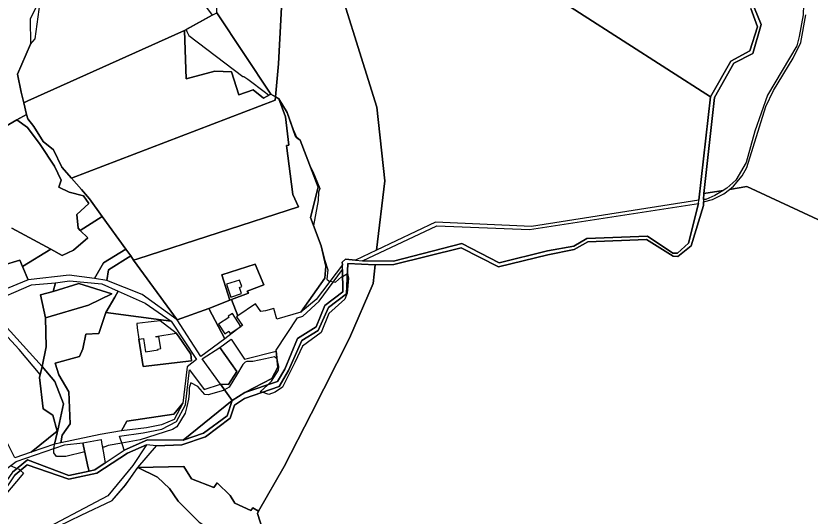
# Model space of a CAD drawing. Extents: x -477304 to -465429, y -1159113 to -1149210.
# Drawn here: x -474865 to -474329, y -1151574 to -1151236 of the extents above; entities that cross this region are included whole.
import ezdxf

# ---------------------------------------------------------------- set-up
doc = ezdxf.new("R2010")
doc.units = 0
for name, color, linetype in [('BPEJ_s', 7, 'Continuous'), ('PUPFL_s', 7, 'Continuous'), ('trav_porost_s', 7, 'Continuous'), ('voda_s', 7, 'Continuous'), ('zahrada_s', 7, 'Continuous')]:
    doc.layers.add(name, color=color, linetype=linetype)

msp = doc.modelspace()

# ---------------------------------------------------------------- linework, layer by layer
at = {"layer": 'BPEJ_s'}
for points in [[(-474732.75, -1151235.66), (-474750.41, -1151245.34), (-474749.99, -1151246.65), (-474748.5, -1151249.42), (-474712.06, -1151277.12), (-474711.42, -1151276.91), (-474708.65, -1151278.83), (-474696.72, -1151287.78), (-474694.46, -1151289.65), (-474693.1, -1151288.87), (-474690.03, -1151290.74), (-474687.72, -1151292.16), (-474682.1, -1151301.37), (-474678.18, -1151312.93), (-474675.58, -1151318.41), (-474673.3, -1151320.13), (-474666.94, -1151336.65), (-474664.76, -1151341.26), (-474660.07, -1151352.77), (-474660.92, -1151355.11), (-474661.13, -1151360.86), (-474664.27, -1151377.62), (-474659.08, -1151391.35), (-474656.78, -1151401.4), (-474654.74, -1151407.74), (-474655.38, -1151413.92), (-474653.67, -1151415.2), (-474653.23, -1151415.29), (-474650.88, -1151415.76), (-474649.41, -1151416.05), (-474645.36, -1151412.43), (-474644.75, -1151412.07), (-474641.4, -1151410.13), (-474641.32, -1151410.08), (-474640.68, -1151413.28), (-474641.53, -1151423.51), (-474643.23, -1151427.56), (-474653.89, -1151437.15), (-474659.21, -1151449.93), (-474671.79, -1151459.31), (-474676.9, -1151470.28), (-474685.21, -1151487.01), (-474690.32, -1151490.2), (-474694.59, -1151491.91), (-474699.09, -1151490.41), (-474700.34, -1151489.99), (-474695.27, -1151485.34), (-474692.67, -1151482.96), (-474687.98, -1151475.5), (-474687.77, -1151472.94), (-474688.83, -1151468.04), (-474689, -1151467.89), (-474690.75, -1151466.34), (-474696.77, -1151467.67), (-474705.24, -1151469.53), (-474709.29, -1151469.53), (-474710.57, -1151469.96), (-474712.06, -1151471.66), (-474716.39, -1151478.75), (-474721.43, -1151487.01), (-474724.53, -1151488.73), (-474725.27, -1151489.14), (-474735.5, -1151492.12), (-474737.84, -1151491.91), (-474742.53, -1151486.37), (-474747.22, -1151484.02), (-474748.28, -1151487.43), (-474748.48, -1151491.02), (-474748.71, -1151495.1), (-474749.94, -1151500.03), (-474751.05, -1151504.48), (-474756.8, -1151513.64), (-474759.57, -1151515.56), (-474781.52, -1151522.59), (-474793.82, -1151524.78), (-474803.04, -1151526.42), (-474805.81, -1151527.49), (-474807, -1151527.49), (-474806.5, -1151530.25), (-474805.07, -1151538.08), (-474812.03, -1151542.7), (-474816.03, -1151543.57), (-474816.52, -1151541.39), (-474818.88, -1151530.57), (-474831.81, -1151533.67)], [(-474732.75, -1151235.66), (-474750.41, -1151245.34), (-474749.99, -1151246.65), (-474748.5, -1151249.42), (-474712.06, -1151277.12), (-474711.42, -1151276.91), (-474708.65, -1151278.83), (-474696.72, -1151287.78), (-474694.46, -1151289.65), (-474693.1, -1151288.87), (-474690.03, -1151290.74), (-474687.72, -1151292.16), (-474682.1, -1151301.37), (-474678.18, -1151312.93), (-474675.58, -1151318.41), (-474673.3, -1151320.13), (-474666.94, -1151336.65), (-474664.76, -1151341.26), (-474660.07, -1151352.77), (-474660.92, -1151355.11), (-474661.13, -1151360.86), (-474664.27, -1151377.62), (-474659.08, -1151391.35), (-474656.78, -1151401.4), (-474654.74, -1151407.74), (-474655.38, -1151413.92), (-474653.67, -1151415.2), (-474653.23, -1151415.29), (-474650.88, -1151415.76), (-474649.41, -1151416.05), (-474645.36, -1151412.43), (-474644.75, -1151412.07), (-474641.4, -1151410.13), (-474641.32, -1151410.08), (-474640.68, -1151413.28), (-474641.53, -1151423.51), (-474643.23, -1151427.56), (-474653.89, -1151437.15), (-474659.21, -1151449.93), (-474671.79, -1151459.31), (-474676.9, -1151470.28), (-474685.21, -1151487.01), (-474690.32, -1151490.2), (-474694.59, -1151491.91), (-474699.09, -1151490.41), (-474700.34, -1151489.99), (-474695.27, -1151485.34), (-474692.67, -1151482.96), (-474687.98, -1151475.5), (-474687.77, -1151472.94), (-474688.83, -1151468.04), (-474689, -1151467.89), (-474690.75, -1151466.34), (-474696.77, -1151467.67), (-474705.24, -1151469.53), (-474709.29, -1151469.53), (-474710.57, -1151469.96), (-474712.06, -1151471.66), (-474716.39, -1151478.75), (-474721.43, -1151487.01), (-474724.53, -1151488.73), (-474725.27, -1151489.14), (-474735.5, -1151492.12), (-474737.84, -1151491.91), (-474742.53, -1151486.37), (-474747.22, -1151484.02), (-474748.28, -1151487.43), (-474748.48, -1151491.02), (-474748.71, -1151495.1), (-474749.94, -1151500.03), (-474751.05, -1151504.48), (-474756.8, -1151513.64), (-474759.57, -1151515.56), (-474781.52, -1151522.59), (-474793.82, -1151524.78), (-474803.04, -1151526.42), (-474805.81, -1151527.49), (-474807, -1151527.49), (-474806.5, -1151530.25), (-474805.07, -1151538.08), (-474812.03, -1151542.7)], [(-474812.03, -1151542.7), (-474816.03, -1151543.57), (-474816.52, -1151541.39), (-474818.88, -1151530.57), (-474831.81, -1151533.67), (-474837.99, -1151533.88), (-474839.91, -1151531.33), (-474839.91, -1151529.62), (-474839.75, -1151528.3), (-474839.48, -1151526), (-474839.33, -1151525.46), (-474855.09, -1151530.88), (-474837.52, -1151516.63), (-474840.51, -1151505.77), (-474847.01, -1151501.56), (-474849.54, -1151480.3), (-474849.1, -1151478.44), (-474863.34, -1151461.44), (-474876.55, -1151447.37)], [(-474831.81, -1151533.67), (-474837.99, -1151533.88), (-474839.91, -1151531.33), (-474839.91, -1151529.62), (-474839.75, -1151528.3), (-474839.48, -1151526), (-474839.33, -1151525.46), (-474855.09, -1151530.88), (-474837.52, -1151516.63), (-474840.51, -1151505.77), (-474847.01, -1151501.56), (-474849.54, -1151480.3), (-474849.1, -1151478.44), (-474863.34, -1151461.44), (-474876.55, -1151447.37)], [(-474869.1, -1151539.85), (-474864.76, -1151541.78), (-474863.34, -1151542.41), (-474862.45, -1151543.17), (-474860.36, -1151544.96), (-474873.36, -1151560.52)], [(-474869.1, -1151539.85), (-474864.76, -1151541.78), (-474863.34, -1151542.41), (-474862.45, -1151543.17), (-474860.36, -1151544.96), (-474873.36, -1151560.52)], [(-474843.7, -1151584.28), (-474821.26, -1151573.48), (-474800.5, -1151563.51), (-474792.21, -1151554.09), (-474788.91, -1151549.54), (-474783.15, -1151541.16), (-474769.68, -1151547.65), (-474761.57, -1151555.47), (-474755.87, -1151564.05), (-474741.71, -1151578.12)], [(-474843.7, -1151584.28), (-474821.26, -1151573.48), (-474800.5, -1151563.51), (-474792.21, -1151554.09), (-474788.91, -1151549.54), (-474783.15, -1151541.16), (-474769.68, -1151547.65), (-474761.57, -1151555.47), (-474755.87, -1151564.05), (-474741.71, -1151578.12)]]:
    msp.add_lwpolyline(points, dxfattribs=at)
at = {"layer": 'PUPFL_s'}
for points in [[(-474676.29, -1151004.05), (-474667.81, -1151008.4), (-474669.06, -1151050.05), (-474673.95, -1151049.94), (-474676.41, -1151051.66), (-474687.9, -1151268.42), (-474690.03, -1151290.74), (-474693.1, -1151288.87), (-474729.6, -1151233.93), (-474729.65, -1151217.27), (-474730.02, -1151103.38), (-474744.13, -1151118.28), (-474746.79, -1151012.54), (-474684.68, -1150990.84)], [(-474627.01, -1151052.07), (-474570.23, -1151130.65), (-474554.35, -1151172.14), (-474543.64, -1151195.86), (-474395.94, -1151290.65), (-474403.82, -1151360.64), (-474516.91, -1151378.39), (-474581.78, -1151375.45), (-474621.68, -1151394.31), (-474616.07, -1151347.53), (-474621.45, -1151297.71), (-474655.03, -1151190.31), (-474669.59, -1151142.74), (-474669.06, -1151050.05), (-474667.81, -1151008.4), (-474651.96, -1151017.63), (-474653.31, -1151020.35), (-474646.57, -1151022.25), (-474648.52, -1151025.19), (-474636.4, -1151040.26)], [(-474378.88, -1151346.98), (-474384.99, -1151352.39), (-474387.44, -1151353.94), (-474400.58, -1151356.01), (-474393.35, -1151291.21), (-474380.17, -1151268.01), (-474367.39, -1151261.37), (-474361.87, -1151241.79), (-474366.39, -1151230.88), (-474356.12, -1151211.67), (-474374.29, -1151184.39), (-474359.19, -1151150.59), (-474320.91, -1151161.59), (-474326.14, -1151172.52), (-474331.25, -1151192.4), (-474332.9, -1151209.77), (-474332.97, -1151221.56), (-474333.5, -1151235.38), (-474336.16, -1151249.93), (-474337.79, -1151256.22), (-474357.58, -1151289.53), (-474365.96, -1151314.05), (-474371.9, -1151335.16)], [(-474751.46, -1151245.92), (-474732.75, -1151235.66), (-474729.6, -1151233.93), (-474693.1, -1151288.87), (-474698.13, -1151291.74), (-474705.21, -1151286.08), (-474714.76, -1151289.45), (-474719.82, -1151273.87), (-474731, -1151273.47), (-474750.3, -1151278.66)], [(-474399.27, -1151360.03), (-474400.71, -1151360.22), (-474400.58, -1151356.01), (-474387.44, -1151353.94), (-474393.1, -1151357.51)], [(-474580.94, -1151377.88), (-474518.28, -1151380.47), (-474404.05, -1151362.89), (-474410.94, -1151389.56), (-474418.42, -1151396.32), (-474421.47, -1151396.39), (-474438.69, -1151384.98), (-474479.64, -1151386.57), (-474488.46, -1151391.75), (-474506.23, -1151394.86), (-474538.82, -1151402.96), (-474564.18, -1151389.96), (-474610.17, -1151401.7), (-474631.32, -1151401.5)], [(-474812.25, -1151413.47), (-474829.58, -1151411.23), (-474857.16, -1151414.5), (-474860.96, -1151405.37), (-474841.95, -1151393.7), (-474834.22, -1151397.91), (-474826.61, -1151394.39), (-474816.86, -1151386.08), (-474821.94, -1151381.03), (-474807.08, -1151371.58), (-474791.19, -1151393.58), (-474806.23, -1151402.85)], [(-474802.94, -1151407.6), (-474804, -1151414.74), (-474812.25, -1151413.47), (-474806.23, -1151402.85), (-474791.19, -1151393.58), (-474787.82, -1151398.26)], [(-474785.98, -1151401.08), (-474756.49, -1151441.39), (-474780.1, -1151424.31), (-474804, -1151414.74), (-474802.94, -1151407.6), (-474787.82, -1151398.26)], [(-474720.57, -1151507.84), (-474717.65, -1151499.01), (-474711.02, -1151494.57), (-474687.65, -1151486.41), (-474681.15, -1151475.73), (-474672.3, -1151455.36), (-474661.09, -1151448.53), (-474654.16, -1151433.01), (-474641.96, -1151423.92), (-474641.13, -1151403.42), (-474622.7, -1151404.36), (-474624.08, -1151416.86), (-474639.99, -1151453.9), (-474665.98, -1151504.84), (-474684.15, -1151540.46), (-474701.41, -1151570.8), (-474705.33, -1151568.48), (-474706.65, -1151570.3), (-474717.52, -1151565.39), (-474720.55, -1151560.21), (-474729.54, -1151551.49), (-474731.8, -1151554.63), (-474746.8, -1151548.95), (-474751.99, -1151540.56), (-474783.15, -1151541.16), (-474770.42, -1151526.67), (-474753.23, -1151525.81), (-474737.38, -1151520.44)], [(-474688.38, -1151473.47), (-474689.59, -1151462.63), (-474689.67, -1151461.93), (-474675.24, -1151440.06), (-474671.5, -1151438.86), (-474660.56, -1151428.91), (-474644.81, -1151407.51), (-474644.61, -1151422.53), (-474656.58, -1151431.75), (-474662.62, -1151446.14), (-474675.25, -1151453.97), (-474683.67, -1151474.8), (-474688.74, -1151483.16), (-474710.76, -1151490.52), (-474692.55, -1151481.04)], [(-474838.63, -1151416.49), (-474840.36, -1151422.26), (-474848.84, -1151424.46), (-474845.55, -1151440.06), (-474845.02, -1151459.65), (-474847.82, -1151472.99), (-474873.49, -1151444.51), (-474879.14, -1151440.42), (-474889.53, -1151447.25), (-474894.46, -1151441.38), (-474909.97, -1151448.65), (-474928.57, -1151444.67), (-474912.84, -1151442.6), (-474905.64, -1151439.6), (-474895.93, -1151436.88), (-474884.23, -1151430.5), (-474854.92, -1151417.73)], [(-474822.95, -1151416.8), (-474800.72, -1151423.96), (-474816.48, -1151431.47), (-474845.55, -1151440.06), (-474848.84, -1151424.46), (-474840.36, -1151422.26)], [(-474873.49, -1151444.51), (-474847.82, -1151472.99), (-474849.54, -1151480.3), (-474847.01, -1151501.56), (-474840.51, -1151505.77), (-474837.52, -1151516.63), (-474855.09, -1151530.88), (-474866.22, -1151534.71), (-474870.95, -1151525.2), (-474886.69, -1151505.9), (-474914.37, -1151481.61), (-474929.48, -1151482.74), (-474945.34, -1151478.81), (-474982.52, -1151492.34), (-474997.05, -1151432.88), (-474948.78, -1151443.79), (-474928.57, -1151444.67), (-474909.97, -1151448.65), (-474894.46, -1151441.38), (-474889.53, -1151447.25), (-474879.14, -1151440.42)], [(-474727.57, -1151460.06), (-474720, -1151454.44), (-474710.89, -1151468.05), (-474689.59, -1151462.63), (-474688.38, -1151473.47), (-474692.55, -1151481.04), (-474710.76, -1151490.52), (-474719.37, -1151495.91), (-474727.24, -1151484.95), (-474721.74, -1151485.07), (-474716.1, -1151476.38)], [(-474793.17, -1151526.67), (-474795.49, -1151519.93), (-474779.44, -1151517.73), (-474766.82, -1151515.34), (-474756.97, -1151510.23), (-474750.87, -1151498.75), (-474748.13, -1151475.12), (-474738.12, -1151488.58), (-474727.24, -1151484.95), (-474719.37, -1151495.91), (-474752.42, -1151522.71), (-474776.43, -1151522.51), (-474792.19, -1151529.53)], [(-474752.42, -1151522.71), (-474719.37, -1151495.91), (-474722.62, -1151506.39), (-474738.6, -1151518)], [(-474871.87, -1151555.05), (-474866.05, -1151546.11), (-474857.8, -1151539.36), (-474829.72, -1151549.08), (-474810.75, -1151545.1), (-474789.99, -1151531.57), (-474777.15, -1151525.8), (-474786.53, -1151539.76), (-474803.27, -1151560.45), (-474855.3, -1151587.93), (-474863.19, -1151599.05), (-474868.01, -1151605.83), (-474891.84, -1151634.96), (-474899.28, -1151652.68), (-474906.07, -1151657.98), (-474921.42, -1151667.39), (-474936.82, -1151674.72), (-474945.08, -1151662.68), (-474938.33, -1151614.71), (-474922.85, -1151606.51), (-474916.45, -1151598.49), (-474907.51, -1151576.48), (-474894.25, -1151565.92)], [(-474829.79, -1151546.56), (-474857.7, -1151536.04), (-474867.85, -1151544.29), (-474873.96, -1151553.11), (-474895.76, -1151564.27), (-474904.97, -1151571.17), (-474905.61, -1151567.02), (-474865.33, -1151537.04), (-474832.58, -1151525.85), (-474820.15, -1151524.64), (-474819.7, -1151526.79), (-474816.52, -1151541.39), (-474816.03, -1151543.57)]]:
    msp.add_lwpolyline(points, close=True, dxfattribs=at)
for points in [[(-474655.03, -1151190.31), (-474621.45, -1151297.71), (-474616.07, -1151347.53), (-474621.68, -1151394.31), (-474635.94, -1151401.05), (-474642.82, -1151400.37), (-474644.88, -1151402.36), (-474644.85, -1151404.2), (-474662.61, -1151427.71), (-474672.83, -1151436.16), (-474656.65, -1151413.2), (-474655.91, -1151405.19), (-474659.08, -1151391.35), (-474666.29, -1151372.29), (-474661.12, -1151351.77), (-474673.3, -1151320.13), (-474676.57, -1151317.66), (-474682.1, -1151301.37), (-474687.72, -1151292.16), (-474690.03, -1151290.74), (-474687.9, -1151268.42), (-474676.41, -1151051.66)], [(-474368.84, -1151231.12), (-474364.17, -1151243.47), (-474369.41, -1151259.68), (-474382.39, -1151266.66), (-474395.94, -1151290.65), (-474543.64, -1151195.86)], [(-474105.45, -1151209.52), (-474111.73, -1151240.1), (-474113.69, -1151256.68), (-474116, -1151279.54), (-474104.92, -1151307.44), (-474088.95, -1151347.63), (-474064.62, -1151367.38), (-474073.14, -1151430.82), (-474213.77, -1151424.09), (-474209.21, -1151440.16), (-474232.46, -1151430.08), (-474270.85, -1151409.82), (-474320.51, -1151375.05), (-474371.5, -1151351.42), (-474383.15, -1151353.26), (-474380.39, -1151351.04), (-474374.7, -1151344.13), (-474371.56, -1151338.54), (-474358.54, -1151297.18), (-474353.4, -1151286.54), (-474340.2, -1151264.72), (-474334.91, -1151253.96), (-474331.59, -1151235.38)], [(-474690.01, -1151610.4), (-474702.28, -1151572.35), (-474701.41, -1151570.8), (-474684.15, -1151540.46), (-474665.98, -1151504.84), (-474639.99, -1151453.9), (-474624.08, -1151416.86), (-474622.7, -1151404.36), (-474610.04, -1151404.03), (-474564.56, -1151392.88), (-474539.21, -1151405.59), (-474505.95, -1151397.51), (-474488.28, -1151393.98), (-474478.89, -1151388.83), (-474439.23, -1151387.1), (-474421.37, -1151398.49), (-474418.16, -1151398.67), (-474409.04, -1151391.54), (-474400.83, -1151364.15), (-474400.76, -1151361.78), (-474394.67, -1151360.03), (-474387.03, -1151356.39), (-474383.15, -1151353.26), (-474371.5, -1151351.42), (-474320.51, -1151375.05)], [(-474741.71, -1151578.12), (-474755.87, -1151564.05), (-474761.57, -1151555.47), (-474769.68, -1151547.65), (-474783.15, -1151541.16), (-474751.99, -1151540.56), (-474746.8, -1151548.95), (-474731.8, -1151554.63), (-474729.54, -1151551.49), (-474720.55, -1151560.21), (-474717.52, -1151565.39), (-474706.65, -1151570.3), (-474705.33, -1151568.48), (-474701.41, -1151570.8), (-474702.28, -1151572.35), (-474690.01, -1151610.4)]]:
    msp.add_lwpolyline(points, dxfattribs=at)
at = {"layer": 'trav_porost_s'}
for points in [[(-474751.46, -1151245.92), (-474857.44, -1151293.54), (-474860.18, -1151294.77), (-474861.96, -1151287.59), (-474864.31, -1151275.47), (-474855.66, -1151255.2), (-474852.37, -1151251.62), (-474849.03, -1151226.72), (-474849.72, -1151192.25), (-474842.63, -1151187.58), (-474815.72, -1151183.66), (-474786.46, -1151184.35), (-474771.63, -1151204.97), (-474753.64, -1151207.57), (-474732.75, -1151235.66)], [(-474834.41, -1151338.28), (-474840.16, -1151326.67), (-474847.02, -1151321.03), (-474853.31, -1151310.76), (-474857.51, -1151305.54), (-474858.21, -1151302.73), (-474860.18, -1151294.77), (-474857.44, -1151293.54), (-474751.46, -1151245.92), (-474750.3, -1151278.66), (-474731, -1151273.47), (-474719.82, -1151273.87), (-474714.76, -1151289.45), (-474705.21, -1151286.08), (-474698.13, -1151291.74), (-474693.1, -1151288.87), (-474690.03, -1151290.74), (-474690.24, -1151292.94), (-474827.82, -1151345.82)], [(-474821.22, -1151353.34), (-474827.82, -1151345.82), (-474690.24, -1151292.94), (-474690.03, -1151290.74), (-474687.72, -1151292.16), (-474683.21, -1151304.17), (-474681.12, -1151323.36), (-474682.69, -1151323.67), (-474678.23, -1151356.67), (-474674.51, -1151365.06), (-474783.12, -1151400.16), (-474785.98, -1151401.08), (-474787.82, -1151398.26), (-474791.19, -1151393.58), (-474807.08, -1151371.58), (-474815.7, -1151359.65)], [(-474719.72, -1151427.67), (-474708.36, -1151423.45), (-474709.08, -1151422), (-474697.81, -1151417.87), (-474703.75, -1151403.91), (-474726.26, -1151410.96), (-474720.97, -1151428.15), (-474735.17, -1151433.72), (-474756.49, -1151441.39), (-474785.98, -1151401.08), (-474783.12, -1151400.16), (-474674.51, -1151365.06), (-474678.23, -1151356.67), (-474682.69, -1151323.67), (-474681.12, -1151323.36), (-474683.21, -1151304.17), (-474687.72, -1151292.16), (-474682.1, -1151301.37), (-474676.57, -1151317.66), (-474673.3, -1151320.13), (-474661.12, -1151351.77), (-474666.29, -1151372.29), (-474659.08, -1151391.35), (-474655.91, -1151405.19), (-474656.65, -1151413.2), (-474672.83, -1151436.16), (-474689.05, -1151441.02), (-474691.21, -1151433.78), (-474696.78, -1151435.31), (-474699.84, -1151435.9), (-474703.58, -1151430.53), (-474715.5, -1151438.83)], [(-474857.71, -1151311.52), (-474864.74, -1151306.37), (-474858.21, -1151302.73), (-474857.51, -1151305.54), (-474853.31, -1151310.76), (-474847.02, -1151321.03), (-474840.16, -1151326.67), (-474834.41, -1151338.28), (-474827.82, -1151345.82), (-474821.22, -1151353.34), (-474815.7, -1151359.65), (-474807.08, -1151371.58), (-474821.94, -1151381.03), (-474823.42, -1151379.58), (-474824.4, -1151370.31), (-474816.24, -1151362.91), (-474819.88, -1151357.6), (-474829.56, -1151355.27), (-474836.4, -1151351.82), (-474834.78, -1151347.03), (-474839.43, -1151337.63), (-474849.14, -1151323.02)], [(-474720.97, -1151428.15), (-474726.26, -1151410.96), (-474703.75, -1151403.91), (-474697.81, -1151417.87), (-474709.08, -1151422), (-474708.36, -1151423.45), (-474719.72, -1151427.67)], [(-474712.9, -1151423.6), (-474714.25, -1151419.47), (-474712.78, -1151418.99), (-474714.24, -1151414.52), (-474723.08, -1151417.41), (-474720.27, -1151426.01)], [(-474798.64, -1151426.02), (-474804.68, -1151436.39), (-474809.44, -1151450.66), (-474818.23, -1151451.08), (-474820.15, -1151461.11), (-474822.57, -1151466.13), (-474838.83, -1151470.77), (-474836.53, -1151478.68), (-474829.68, -1151490.11), (-474828.9, -1151511.6), (-474834.3, -1151519.36), (-474835.03, -1151524.54), (-474839.35, -1151525.46), (-474836.69, -1151513.91), (-474833.31, -1151498.25), (-474839.09, -1151483.12), (-474847.82, -1151472.99), (-474845.02, -1151459.65), (-474845.55, -1151440.06), (-474816.48, -1151431.47), (-474800.72, -1151423.96), (-474822.95, -1151416.8), (-474840.36, -1151422.26), (-474838.63, -1151416.49), (-474829.23, -1151415.13), (-474807.43, -1151417.01), (-474796.31, -1151422.02)], [(-474796.31, -1151422.02), (-474778.01, -1151430.25), (-474760.51, -1151442.25), (-474804.68, -1151436.39), (-474798.64, -1151426.02)], [(-474743.32, -1151468.15), (-474749.66, -1151473.2), (-474752.75, -1151497.63), (-474758.7, -1151505.25), (-474790.51, -1151509.96), (-474793.99, -1151516.33), (-474808.44, -1151518.99), (-474835.03, -1151524.54), (-474834.3, -1151519.36), (-474828.9, -1151511.6), (-474829.68, -1151490.11), (-474836.53, -1151478.68), (-474838.83, -1151470.77), (-474822.57, -1151466.13), (-474820.15, -1151461.11), (-474818.23, -1151451.08), (-474809.44, -1151450.66), (-474804.68, -1151436.39), (-474760.51, -1151442.25)], [(-474779.52, -1151473.03), (-474746.77, -1151469.11), (-474747.32, -1151464.57), (-474755.67, -1151452.36), (-474757.21, -1151450.38), (-474767.94, -1151442.08), (-474776.11, -1151442.97), (-474783.85, -1151443.81), (-474783.42, -1151446.82), (-474782.31, -1151454.51)], [(-474716.1, -1151476.38), (-474721.74, -1151485.07), (-474727.24, -1151484.95), (-474739.49, -1151467.87), (-474727.57, -1151460.06)], [(-474847.01, -1151501.56), (-474849.54, -1151480.3), (-474847.82, -1151472.99), (-474839.09, -1151483.12), (-474833.31, -1151498.25), (-474836.69, -1151513.91), (-474839.35, -1151525.46), (-474855.09, -1151530.88), (-474837.52, -1151516.63), (-474840.51, -1151505.77)], [(-474790.51, -1151509.96), (-474758.7, -1151505.25), (-474752.75, -1151497.63), (-474758.45, -1151508.7), (-474767, -1151512.35), (-474777.21, -1151514.47), (-474793.99, -1151516.33)], [(-474816.03, -1151543.57), (-474816.52, -1151541.39), (-474819.7, -1151526.79), (-474820.15, -1151524.64), (-474807.75, -1151522.27), (-474807.58, -1151524.35), (-474806.5, -1151530.25), (-474805.07, -1151538.08), (-474812.03, -1151542.7)], [(-474821.26, -1151573.48), (-474800.5, -1151563.51), (-474791.42, -1151553.19), (-474783.15, -1151541.16), (-474769.68, -1151547.65), (-474761.57, -1151555.47), (-474755.87, -1151564.05), (-474741.71, -1151578.12), (-474732.42, -1151584.23), (-474726.87, -1151592.75), (-474861.56, -1151663.11), (-474881.58, -1151647.05), (-474872.82, -1151626.58), (-474857.33, -1151596.8), (-474851.53, -1151589.68), (-474843.7, -1151584.28)]]:
    msp.add_lwpolyline(points, close=True, dxfattribs=at)
for points in [[(-474850.5, -1151227.4), (-474855.72, -1151237.99), (-474855.66, -1151255.2), (-474864.31, -1151275.47), (-474861.96, -1151287.59), (-474860.18, -1151294.77), (-474858.21, -1151302.73), (-474864.74, -1151306.37), (-474875.64, -1151312.66), (-474881.35, -1151314.91), (-474882.97, -1151309.77), (-474885.1, -1151304.99), (-474893.75, -1151293.3), (-474895.83, -1151283.09), (-474892.31, -1151281.94), (-474897.38, -1151259.52), (-474901.14, -1151259.66), (-474903.51, -1151240.22), (-474912, -1151215.7)], [(-474875.64, -1151312.66), (-474864.74, -1151306.37), (-474857.71, -1151311.52), (-474849.14, -1151323.02), (-474839.43, -1151337.63), (-474834.78, -1151347.03), (-474836.4, -1151351.82), (-474829.56, -1151355.27), (-474819.88, -1151357.6), (-474816.24, -1151362.91), (-474824.4, -1151370.31), (-474823.42, -1151379.58), (-474821.94, -1151381.03), (-474816.86, -1151386.08), (-474826.61, -1151394.39), (-474834.22, -1151397.91), (-474841.95, -1151393.7), (-474868.16, -1151379.49)], [(-474868.16, -1151379.49), (-474841.95, -1151393.7), (-474860.96, -1151405.37), (-474862.78, -1151401.22), (-474874.75, -1151404.62)], [(-474874.75, -1151404.62), (-474862.78, -1151401.22), (-474860.96, -1151405.37), (-474857.16, -1151414.5), (-474889.66, -1151427.59)]]:
    msp.add_lwpolyline(points, dxfattribs=at)
at = {"layer": 'voda_s'}
for points in [[(-474366.39, -1151230.88), (-474361.87, -1151241.79), (-474367.39, -1151261.37), (-474380.17, -1151268.01), (-474393.35, -1151291.21), (-474400.58, -1151356.01), (-474400.71, -1151360.22), (-474400.76, -1151361.78), (-474400.83, -1151364.15), (-474409.04, -1151391.54), (-474418.16, -1151398.67), (-474421.37, -1151398.49), (-474439.23, -1151387.1), (-474478.89, -1151388.83), (-474488.28, -1151393.98), (-474505.95, -1151397.51), (-474539.21, -1151405.59), (-474564.56, -1151392.88), (-474610.04, -1151404.03), (-474622.7, -1151404.36), (-474641.13, -1151403.42), (-474641.96, -1151423.92), (-474654.16, -1151433.01), (-474661.09, -1151448.53), (-474672.3, -1151455.36), (-474681.15, -1151475.73), (-474687.65, -1151486.41), (-474711.02, -1151494.57), (-474717.65, -1151499.01), (-474720.57, -1151507.84), (-474737.38, -1151520.44), (-474753.23, -1151525.81), (-474770.42, -1151526.67), (-474777.15, -1151525.8), (-474789.99, -1151531.57), (-474810.75, -1151545.1), (-474829.72, -1151549.08), (-474857.8, -1151539.36), (-474866.05, -1151546.11)], [(-474395.94, -1151290.65), (-474382.39, -1151266.66), (-474369.41, -1151259.68), (-474364.17, -1151243.47), (-474368.84, -1151231.12)], [(-474867.85, -1151544.29), (-474857.7, -1151536.04), (-474829.79, -1151546.56), (-474816.03, -1151543.57), (-474812.03, -1151542.7), (-474805.07, -1151538.08), (-474792.19, -1151529.53), (-474776.43, -1151522.51), (-474752.42, -1151522.71), (-474738.6, -1151518), (-474722.62, -1151506.39), (-474719.37, -1151495.91), (-474710.76, -1151490.52), (-474688.74, -1151483.16), (-474683.67, -1151474.8), (-474675.25, -1151453.97), (-474662.62, -1151446.14), (-474656.58, -1151431.75), (-474644.61, -1151422.53), (-474644.81, -1151407.51), (-474644.85, -1151404.2), (-474644.88, -1151402.36), (-474642.82, -1151400.37), (-474635.94, -1151401.05), (-474631.32, -1151401.5), (-474610.17, -1151401.7), (-474564.18, -1151389.96), (-474538.82, -1151402.96), (-474506.23, -1151394.86), (-474488.46, -1151391.75), (-474479.64, -1151386.57), (-474438.69, -1151384.98), (-474421.47, -1151396.39), (-474418.42, -1151396.32), (-474410.94, -1151389.56), (-474404.05, -1151362.89), (-474403.82, -1151360.64), (-474395.94, -1151290.65)]]:
    msp.add_lwpolyline(points, dxfattribs=at)
at = {"layer": 'zahrada_s'}
for points in [[(-474721.49, -1151439.96), (-474728.53, -1151444.37), (-474724.37, -1151450.97), (-474721.53, -1151449.18), (-474720.65, -1151450.57), (-474713.36, -1151446.04), (-474724.3, -1151454.28), (-474735.17, -1151433.72), (-474720.97, -1151428.15), (-474719.72, -1151427.67), (-474715.5, -1151438.83), (-474716.31, -1151439.39), (-474712.38, -1151445.2), (-474713.36, -1151446.04), (-474719.04, -1151437.12), (-474722.07, -1151439.03)], [(-474724.3, -1151454.28), (-474740.59, -1151466.16), (-474756.49, -1151441.39), (-474735.17, -1151433.72)], [(-474782.31, -1151454.51), (-474779.23, -1151454.01), (-474777.77, -1151463.02), (-474769.36, -1151461.66), (-474769.44, -1151461.16), (-474767.51, -1151460.85), (-474768.82, -1151452.82), (-474770.74, -1151453.13), (-474770.83, -1151452.59), (-474757.21, -1151450.38), (-474755.67, -1151452.36), (-474747.32, -1151464.57), (-474746.77, -1151469.11), (-474779.52, -1151473.03)]]:
    msp.add_lwpolyline(points, close=True, dxfattribs=at)

doc.saveas('drawing.dxf')
